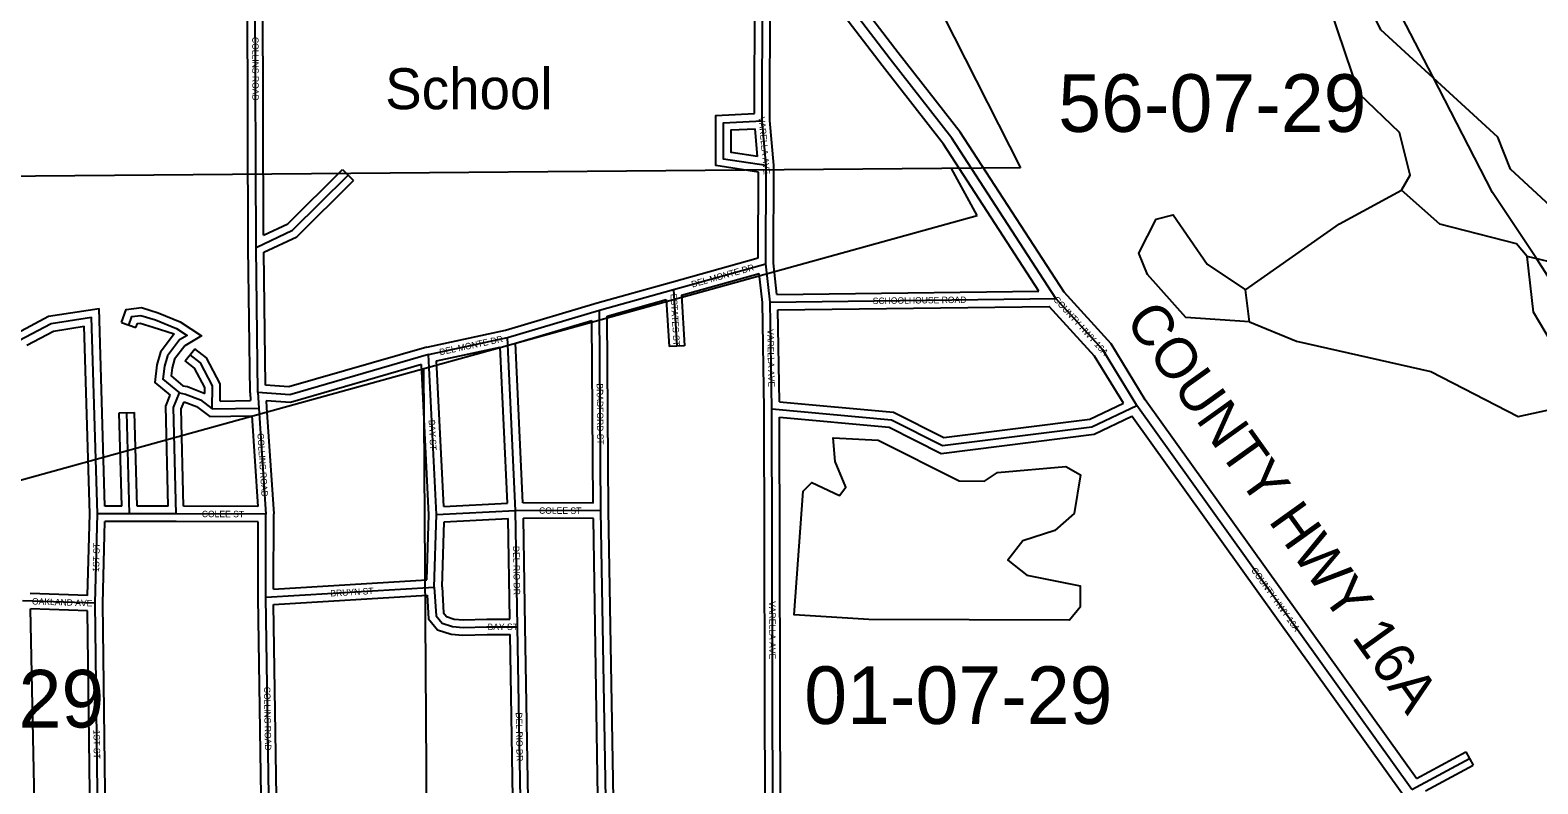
# Model space of a CAD drawing. Extents: x 418523 to 616617, y 1878279 to 2196743.
# Drawn here: x 545468 to 551359, y 2030086 to 2033030 of the extents above; entities that cross this region are included whole.
import ezdxf

# ---------------------------------------------------------------- set-up
doc = ezdxf.new("R2010")
doc.units = 0
for name, color, linetype in [('Level 1', 7, 'Continuous'), ('Level 2', 7, 'Continuous'), ('Level 22', 7, 'Continuous'), ('Level 23', 7, 'Continuous'), ('Level 28', 7, 'Continuous'), ('Level 31', 7, 'Continuous'), ('Level 32', 7, 'Continuous'), ('Level 34', 7, 'Continuous'), ('Level 5', 7, 'Continuous'), ('Level 57', 7, 'Continuous'), ('Level 8', 7, 'Continuous')]:
    doc.layers.add(name, color=color, linetype=linetype)

msp = doc.modelspace()

# ---------------------------------------------------------------- linework, layer by layer
at = {"layer": 'Level 1'}
for p, q in [((549035.221, 2033087.195), (549337.359, 2032492.483)), ((549337.359, 2032492.483), (541986.63, 2032430.149)), ((549167.59, 2032306.109), (549067.552, 2032490.326)), ((542545.392, 2030475.563), (549167.59, 2032306.109)), ((547018.6, 2029813.16), (547005.644, 2031708.491))]:
    msp.add_line(p, q, dxfattribs=at)
at = {"layer": 'Level 22'}
msp.add_line((550866.36, 2030063.741), (549791.638, 2031564.061), dxfattribs=at)
for points in [[(549476.051, 2031981.741), (549069.21, 2032608.071), (548828.085, 2032917.167), (548329.789, 2033568.868)], [(549791.638, 2031564.061), (549658.895, 2031781.191), (549476.051, 2031981.741)]]:
    msp.add_lwpolyline(points, dxfattribs=at)
at = {"layer": 'Level 23'}
for p, q in [((550884.225, 2030107.491), (549825.006, 2031586.169)), ((550833.842, 2030040.446), (549772.624, 2031521.916))]:
    msp.add_line(p, q, dxfattribs=at)
for points in [[(549507.815, 2032006.272), (549101.813, 2032631.311), (548859.743, 2032941.618), (548362.29, 2033592.217)], [(549409.4, 2032010.919), (549036.608, 2032584.831), (548796.425, 2032892.716), (548359.519, 2033464.131)], [(549825.007, 2031586.169), (549691.03, 2031805.316), (549507.815, 2032006.272)], [(549739.511, 2031572.638), (549626.761, 2031757.066), (549449.575, 2031951.41)]]:
    msp.add_lwpolyline(points, dxfattribs=at)
at = {"layer": 'Level 31'}
for p, q in [((546350.133, 2032181.935), (546345.86, 2033607.514)), ((548327.475, 2032676.806), (548329.789, 2033568.868)), ((548343.433, 2032501.836), (548327.475, 2032676.806)), ((548342.619, 2032118.172), (548343.433, 2032501.836)), ((546356.985, 2031614.961), (546350.133, 2032181.935)), ((547981.167, 2032017.051), (548342.619, 2032118.172)), ((548358.65, 2031967.931), (548342.619, 2032118.172)), ((547691.689, 2031936.45), (547981.167, 2032017.051)), ((547981.167, 2032017.051), (547994.135, 2031795.906)), ((548358.65, 2031967.931), (549476.051, 2031981.741)), ((547333.065, 2031829.146), (547691.689, 2031936.45)), ((547697.919, 2031153.098), (547691.689, 2031936.45)), ((548365.975, 2031551.151), (548358.65, 2031967.931)), ((545730.498, 2031141.541), (545707.786, 2031908.579)), ((547024.301, 2031763.153), (547333.065, 2031829.146)), ((547364.638, 2031153.726), (547333.065, 2031829.146)), ((547024.301, 2031763.153), (546482.096, 2031606.221)), ((547056.019, 2031137.919), (547024.301, 2031763.153)), ((546482.096, 2031606.221), (546356.985, 2031614.961)), ((546356.985, 2031614.961), (546361.237, 2031554.216)), ((545856.27, 2031141.161), (545845.74, 2031536.132)), ((546179.38, 2031550.763), (546361.237, 2031554.216)), ((546361.237, 2031554.216), (546389.14, 2031139.918)), ((548369.811, 2029842.281), (548365.975, 2031551.151)), ((547056.019, 2031137.919), (547364.638, 2031153.726)), ((547697.919, 2031153.098), (547364.638, 2031153.726)), ((547372.159, 2030699.851), (547364.638, 2031153.726)), ((547719.407, 2029852.207), (547697.919, 2031153.098)), ((545721.203, 2030791.361), (545730.498, 2031141.541)), ((545856.27, 2031141.161), (545730.498, 2031141.541)), ((546037.8, 2031140.613), (545856.27, 2031141.161)), ((546389.14, 2031139.918), (546037.8, 2031140.613)), ((546388.165, 2030814.806), (546389.14, 2031139.918)), ((547046.936, 2030854.651), (547056.019, 2031137.919)), ((546388.165, 2030814.806), (547046.936, 2030854.651)), ((545721.203, 2030791.361), (545438, 2030800.582)), ((546402.52, 2029897.6), (546388.165, 2030814.806)), ((545735.015, 2029699.233), (545721.203, 2030791.361)), ((547386.115, 2029853.199), (547372.159, 2030699.851)), ((550866.36, 2030063.741), (551091.333, 2030185.285))]:
    msp.add_line(p, q, dxfattribs=at)
for points in [[(548343.433, 2032501.836), (548176.872, 2032527.057), (548177.194, 2032636.156)], [(548177.194, 2032636.156), (548177.291, 2032668.886), (548327.475, 2032676.806)], [(546350.133, 2032181.935), (546492.259, 2032248.421), (546709.597, 2032464.513)], [(545852.79, 2031878.32), (545864.614, 2031911.741), (545899.791, 2031915.999), (545958.03, 2031898.367), (546039.98, 2031864.662), (546080.767, 2031837.992), (546051.253, 2031820.625)], [(545423.972, 2031817.795), (545549.31, 2031883.966), (545707.786, 2031908.579)], [(546051.253, 2031820.625), (546004.495, 2031758.58), (545992.65, 2031717.521), (545986.479, 2031666.991), (546050.63, 2031613.701)], [(546179.38, 2031550.763), (546179.652, 2031641.315), (546133.033, 2031730.19), (546092.26, 2031761.951)], [(546037.8, 2031140.613), (546027.33, 2031556.312), (546050.63, 2031613.701)], [(546050.63, 2031613.701), (546074.059, 2031608.904), (546132.6, 2031586.18), (546179.38, 2031550.763)], [(548365.975, 2031551.151), (548832.821, 2031508.317), (549032.431, 2031407.723), (549616.204, 2031481.293), (549791.638, 2031564.061)], [(547046.936, 2030854.651), (547053.888, 2030742.258), (547077.247, 2030713.823), (547118.393, 2030700.245), (547159.252, 2030697.213), (547252.719, 2030699.48), (547372.159, 2030699.851)]]:
    msp.add_lwpolyline(points, dxfattribs=at)
at = {"layer": 'Level 32'}
for p, q in [((546320.135, 2032181.572), (546315.86, 2033607.424)), ((546379.993, 2032229.024), (546375.86, 2033607.604)), ((548297.549, 2032705.269), (548299.72, 2033541.913)), ((548357.48, 2032678.132), (548359.519, 2033464.131)), ((548310.08, 2032537.229), (548300.222, 2032645.325)), ((548373.438, 2032503.169), (548357.481, 2032678.131)), ((548372.624, 2032119.736), (548373.437, 2032503.168)), ((546688.445, 2032485.788), (546730.75, 2032443.239)), ((548312.668, 2032140.945), (548313.379, 2032476.045)), ((546326.997, 2031613.731), (546320.135, 2032181.572)), ((546386.65, 2031642.962), (546380.366, 2032162.956)), ((547973.085, 2032045.942), (548312.668, 2032140.944)), ((548385.585, 2031998.266), (548372.624, 2032119.736)), ((547683.365, 2031965.273), (547973.12, 2032045.952)), ((548012.532, 2031994.673), (548316.55, 2032079.726)), ((548328.679, 2031966.072), (548316.551, 2032079.726)), ((547721.872, 2031913.711), (547953.395, 2031978.176)), ((547953.395, 2031978.176), (547964.186, 2031794.15)), ((548012.532, 2031994.672), (548024.085, 2031797.661)), ((548385.585, 2031998.266), (549409.399, 2032010.919)), ((545759.627, 2031171.453), (545736.77, 2031943.439)), ((547325.619, 2031858.231), (547683.365, 2031965.273)), ((547727.919, 2031153.336), (547721.871, 2031913.711)), ((548335.975, 2031551.082), (548328.679, 2031966.073)), ((548389.177, 2031938.305), (549449.575, 2031951.41)), ((548395.5, 2031578.567), (548389.177, 2031938.305)), ((545700.486, 2031141.495), (545678.805, 2031873.716)), ((545824.507, 2031888.326), (545881.074, 2031868.314)), ((547016.988, 2031792.267), (547325.62, 2031858.231)), ((547364.129, 2031807.124), (547662.008, 2031896.253)), ((547667.68, 2031183.156), (547662.008, 2031896.253)), ((547393.272, 2031183.672), (547364.129, 2031807.125)), ((548024.085, 2031797.661), (547964.186, 2031794.15)), ((546073.824, 2031738.285), (546110.697, 2031785.618)), ((547016.988, 2031792.267), (546478.873, 2031636.519)), ((547055.559, 2031739.155), (547304.75, 2031792.415)), ((547084.46, 2031169.415), (547055.559, 2031739.155)), ((547333.276, 2031182.159), (547304.75, 2031792.415)), ((546996.259, 2031723.804), (546485.32, 2031575.921)), ((547025.995, 2031137.639), (546996.259, 2031723.804)), ((546478.873, 2031636.519), (546386.65, 2031642.962)), ((546209.474, 2031581.341), (546329.105, 2031583.611)), ((546326.997, 2031613.731), (546329.106, 2031583.611)), ((546485.32, 2031575.921), (546389.323, 2031582.627)), ((546389.323, 2031582.627), (546391.165, 2031556.311)), ((545815.75, 2031535.333), (545875.73, 2031536.931)), ((545825.457, 2031171.255), (545815.75, 2031535.333)), ((545885.485, 2031171.073), (545875.73, 2031536.931)), ((546169.56, 2031520.57), (546333.226, 2031523.678)), ((546333.226, 2031523.678), (546357.048, 2031169.981)), ((546391.17, 2031556.231), (546419.145, 2031140.881)), ((548339.743, 2029872.74), (548335.975, 2031551.082)), ((548399.745, 2029872.192), (548396.05, 2031518.264)), ((545825.457, 2031171.254), (545759.627, 2031171.453)), ((546007.033, 2031170.706), (545885.485, 2031171.073)), ((546357.047, 2031169.981), (546067.057, 2031170.555)), ((547084.46, 2031169.414), (547333.275, 2031182.159)), ((547667.68, 2031183.155), (547393.272, 2031183.672)), ((547748.928, 2029881.586), (547727.919, 2031153.336)), ((545692.015, 2030822.326), (545700.486, 2031141.494)), ((545751.21, 2030791.151), (545759.712, 2031111.451)), ((545856.18, 2031111.161), (545759.712, 2031111.451)), ((546037.71, 2031110.612), (545856.18, 2031111.161)), ((546359.05, 2031109.976), (546037.742, 2031110.612)), ((546358.164, 2030814.615), (546359.051, 2031109.976)), ((546418.261, 2030846.681), (546419.145, 2031140.881)), ((547017.829, 2030882.946), (547025.995, 2031137.639)), ((547076.968, 2030855.096), (547085.12, 2031109.369)), ((547085.12, 2031109.369), (547335.157, 2031122.176)), ((547341.659, 2030729.756), (547335.156, 2031122.176)), ((547668.41, 2031123.152), (547395.141, 2031123.667)), ((547402.156, 2030700.347), (547395.141, 2031123.666)), ((547688.906, 2029882.299), (547668.41, 2031123.152)), ((546418.261, 2030846.681), (547017.828, 2030882.946)), ((545692.015, 2030822.326), (545467.605, 2030829.634)), ((546372.507, 2029898.281), (546358.164, 2030814.615)), ((546418.611, 2030786.59), (547018.844, 2030822.896)), ((545691.568, 2030762.309), (545468.652, 2030769.567)), ((545489.365, 2029770.186), (545468.652, 2030769.567)), ((545704.454, 2029743.356), (545691.568, 2030762.308)), ((545764.557, 2029735.715), (545751.21, 2030791.151)), ((546432.051, 2029927.92), (546418.611, 2030786.59)), ((547415.628, 2029883.111), (547402.156, 2030700.345)), ((547356.605, 2029823.286), (547342.65, 2030669.757)), ((550884.225, 2030107.491), (551077.073, 2030211.679)), ((551077.073, 2030211.679), (551105.594, 2030158.889)), ((550919.465, 2030058.331), (551105.594, 2030158.889))]:
    msp.add_line(p, q, dxfattribs=at)
for points in [[(548147.194, 2032636.245), (548147.375, 2032697.351), (548297.549, 2032705.27)], [(548313.378, 2032476.044), (548146.795, 2032501.269), (548147.194, 2032636.245)], [(548310.08, 2032537.229), (548206.949, 2032552.846), (548207.195, 2032636.067)], [(548207.195, 2032636.067), (548207.207, 2032640.421), (548300.222, 2032645.325)], [(546379.994, 2032229.023), (546474.812, 2032273.381), (546688.445, 2032485.788)], [(546380.365, 2032162.956), (546509.705, 2032223.462), (546730.75, 2032443.239)], [(545415.42, 2031847.203), (545539.744, 2031912.841), (545736.77, 2031943.439)], [(545824.507, 2031888.326), (545842.536, 2031939.288), (545902.447, 2031946.541), (545968.105, 2031926.662), (546054.02, 2031891.327), (546137.64, 2031836.649), (546071.617, 2031797.797)], [(545454.225, 2031799.84), (545558.876, 2031855.091), (545678.805, 2031873.716)], [(545881.074, 2031868.314), (545886.691, 2031884.194), (545897.135, 2031885.457), (545947.955, 2031870.072), (546030.89, 2031843.451)], [(546030.89, 2031843.451), (545977.205, 2031772.215), (545963.161, 2031723.536), (545954.715, 2031654.376), (546014.576, 2031604.65)], [(546071.617, 2031797.798), (546031.786, 2031744.945), (546022.139, 2031711.506), (546018.243, 2031679.606), (546064.016, 2031641.582)], [(546149.561, 2031610.966), (546149.63, 2031633.966), (546109.479, 2031710.509), (546073.824, 2031738.285)], [(546209.474, 2031581.341), (546209.675, 2031648.663), (546156.587, 2031749.871), (546110.697, 2031785.618)], [(546064.016, 2031641.582), (546082.556, 2031637.786), (546147.365, 2031612.63), (546149.56, 2031610.967)], [(546007.033, 2031170.706), (545997.182, 2031561.806), (546014.576, 2031604.649)], [(546067.057, 2031170.555), (546057.479, 2031550.819), (546068.822, 2031578.755)], [(546068.822, 2031578.755), (546117.835, 2031559.73), (546169.56, 2031520.569)], [(548395.5, 2031578.567), (548841.235, 2031537.672), (549037.76, 2031438.633), (549607.718, 2031510.462), (549739.511, 2031572.639)], [(548396.05, 2031518.263), (548824.407, 2031478.962), (549027.103, 2031376.813), (549624.69, 2031452.124), (549772.624, 2031521.916)], [(547076.968, 2030855.096), (547083.231, 2030753.8), (547094.908, 2030739.586), (547124.29, 2030729.891), (547160, 2030727.241), (547252.309, 2030729.479), (547341.659, 2030729.756)], [(547018.844, 2030822.896), (547024.544, 2030730.716), (547059.586, 2030688.058), (547112.495, 2030670.599), (547158.504, 2030667.186), (547253.13, 2030669.48), (547342.65, 2030669.757)]]:
    msp.add_lwpolyline(points, dxfattribs=at)
at = {"layer": 'Level 5'}
msp.add_line((550232.829, 2031890.849), (550216.576, 2032015.921), dxfattribs=at)
for points in [[(551667.399, 2032102.951), (551251.822, 2032487.755), (551202.189, 2032612.967), (550745.03, 2033031.261), (550695.337, 2033131.453), (550746.234, 2033406.39), (550730.638, 2033731.577), (550614.452, 2033898.7), (550423.075, 2034007.661), (550364.953, 2034074.541), (550331.97, 2034191.383), (550207.186, 2034266.804), (550140.455, 2034258.663)], [(550826.374, 2032405.768), (550859.913, 2032464.03), (550818.79, 2032630.883), (550660.883, 2032781.465), (550520.502, 2033198.732)], [(550216.576, 2032015.921), (550584.19, 2032273.172), (550826.374, 2032405.768)], [(551317.4, 2032145.777), (551275.878, 2032195.918), (550976, 2032271.896), (550826.374, 2032405.768)], [(550232.829, 2031890.849), (549982.802, 2031908.336), (549833.296, 2032075.519), (549800.214, 2032159.011), (549867.333, 2032292.164), (549934.085, 2032308.616), (550066.85, 2032116.452), (550216.576, 2032015.921)], [(550232.829, 2031890.849), (550415.995, 2031815.23), (550940.799, 2031696.823), (551282.03, 2031520.642), (551432.183, 2031553.495), (551441.199, 2031761.88), (551341.694, 2031928.933), (551317.4, 2032145.777)], [(551987.384, 2030517.987), (552154.406, 2030609.131), (552379.461, 2030600.084), (552488.192, 2030708.098), (552513.59, 2030833.071), (552389.135, 2031008.533), (552206.029, 2031109.154), (551815.463, 2031485.568), (551674.455, 2031711.101), (551575.338, 2031994.867), (551459.024, 2032111.968), (551317.4, 2032145.777)]]:
    msp.add_lwpolyline(points, dxfattribs=at)
msp.add_lwpolyline([(548745.195, 2030728.565), (548453.487, 2030746.182), (548488.4, 2031229.563), (548521.85, 2031262.805), (548630.053, 2031212.435), (548655.163, 2031245.716), (548613.81, 2031345.877), (548605.769, 2031437.61), (548780.793, 2031428.681), (549097.093, 2031269.281), (549197.125, 2031268.952), (549247.236, 2031302.134), (549514.072, 2031326.297), (549572.324, 2031292.757), (549546.825, 2031142.794), (549471.605, 2031076.331), (549346.433, 2031035.049), (549287.813, 2030960.216), (549362.645, 2030901.636), (549570.921, 2030859.267), (549570.663, 2030775.896), (549528.813, 2030726.014), (548745.195, 2030728.565)], close=True, dxfattribs=at)
at = {"layer": 'Level 8'}
msp.add_lwpolyline([(551425.634, 2032026.916), (551356.63, 2032134.917), (551181.622, 2032395.921), (550948.609, 2032848.93), (550723.595, 2033284.937), (550218.566, 2034259.954), (550201.565, 2034288.954), (550142.562, 2034395.956), (550068.558, 2034528.958), (550029.556, 2034599.96), (549873.548, 2034830.963), (549706.54, 2035105.967), (550555.56, 2035111.977), (551216.575, 2035115.985), (551668.585, 2035118.991)], dxfattribs=at)

# ---------------------------------------------------------------- texts
at = {"layer": 'Level 2'}
for s, p in [('56-07-29', (549484.79, 2032633.046)), ('02-07-29', (544552.697, 2030306.176)), ('01-07-29', (548492.372, 2030320.041))]:
    msp.add_text(s, height=225, dxfattribs=at).set_placement(p)
at = {"layer": 'Level 28'}
msp.add_text('COUNTY HWY 16A', height=160, rotation=305.6141917, dxfattribs=at).set_placement((549742.486, 2031895.89))
at = {"layer": 'Level 34'}
for s, height, rotation, p in [('COLLINS ROAD', 25, 270.170725, (546335.172, 2033003.821)), ('VARELLA AVE', 25, 275.2100778, (548313.654, 2032690.752)), ('DEL MONTE DR', 25, 15.6288861, (548055.156, 2032024.774)), ('ESTATES ST', 24.9992, 273.3551, (547969.643, 2032000.07)), ('SCHOOLHOUSE ROAD', 25, 0.7073972, (548760.194, 2031960.396)), ('COUNTY HWY 16A', 25, 312.3551389, (549463.967, 2031976.445)), ('VARELLA AVE', 25, 271.0059361, (548348.005, 2031862.298)), ('DEL MONTE DR', 25, 12.0637139, (547069.49, 2031760.031)), ('BRADFORD ST', 25, 270.454725, (547681.464, 2031650.499)), ('BAY ST', 25, 272.9029528, (547024.756, 2031507.467)), ('COLLINS ROAD', 24.99916, 273.8520278, (546355.385, 2031455.11)), ('COLEE ST', 25, 359.8860778, (546138.327, 2031127.915)), ('COLEE ST', 25, 359.8913667, (547456.136, 2031141.055)), ('1ST ST', 24.9992, 88.4786333, (545736.966, 2030914.171)), ('DEL RIO DR', 25, 270.9483194, (547354.429, 2031015.388)), ('COUNTY HWY 16A', 25, 305.6141917, (550237.357, 2030920.372)), ('OAKLAND AVE', 25, 358.1342278, (545474.368, 2030786.894)), ('BRUYN ST', 24.9992, 3.4607139, (546641.44, 2030817.604)), ('VARELLA AVE', 25, 270.1275972, (548355.165, 2030799.68)), ('BAY ST', 25, 0.1774139, (547254.84, 2030686.986)), ('COLLINS ROAD', 25, 270.8957055, (546381.138, 2030465.128)), ('DEL RIO DR', 25, 270.9434222, (547365.175, 2030365.126)), ('1ST ST', 25, 270.723525, (545714.953, 2030297.104))]:
    msp.add_text(s, height=height, rotation=rotation, dxfattribs=at).set_placement(p)
at = {"layer": 'Level 57'}
msp.add_text('School', height=160, dxfattribs=at).set_placement((546854.825, 2032721.553))

doc.saveas('drawing.dxf')
